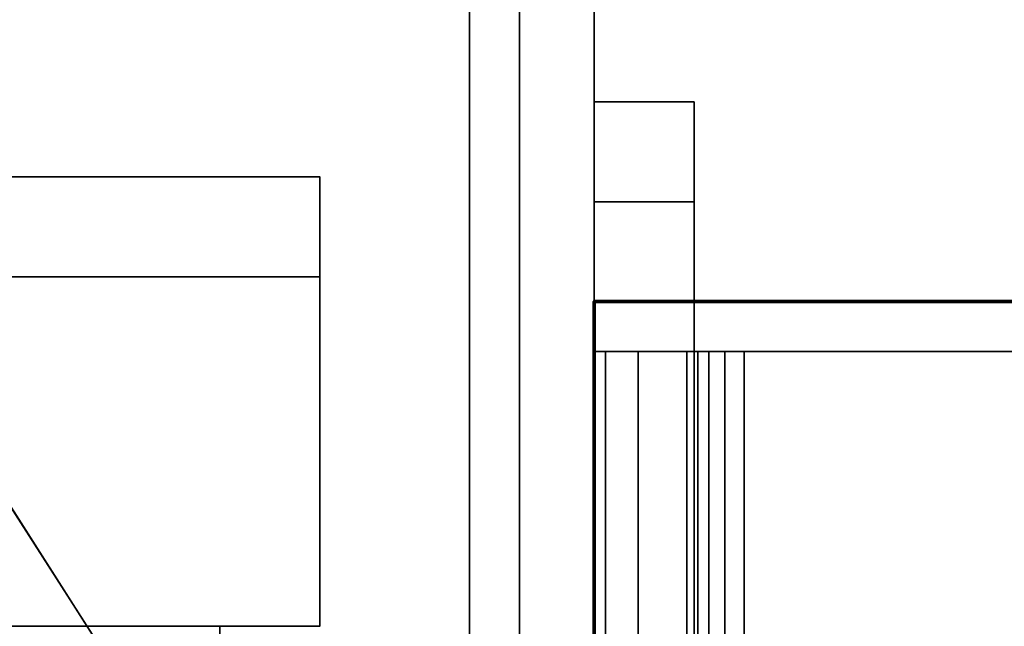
# Model space of a CAD drawing. Header units: millimetres. Extents: x -503 to 6703, y -110 to 249.
# Tile 815 of 1056: x 3403 to 3423, y -9 to 3. Entities that reach past the tile are written whole.
import ezdxf

# ---------------------------------------------------------------- set-up
doc = ezdxf.new("R2010")
doc.units = ezdxf.units.MM
doc.layers.add('151', color=7, linetype='Continuous', true_color=0xffffff)

# ---------------------------------------------------------------- blocks, each defined once
blk = doc.blocks.new('UG_SURFACE_003')
at = {"layer": '151', "color": 252, "linetype": 'Continuous', "lineweight": 35}
for points in [[(3602.5, -9.3, 2212.25), (3602.5, 230.4, 2212.25), (2397.5, 230.4, 2212.25), (2397.5, -9.3, 2212.25)], [(2547.5, -9.3, 2062.25), (2547.5, 230.4, 2062.25), (3452.5, 230.4, 2062.25), (3452.5, -9.3, 2062.25)]]:
    blk.add_3dface(points, dxfattribs=at)
blk = doc.blocks.new('UG_SURFACE_213')
at = {"layer": '151', "color": 35, "linetype": 'Continuous', "lineweight": 35}
for points in [[(2591, 0, 2), (3409, 0, 2), (3409, -2), (2591, -2)], [(2646, 0, 997), (2656.982, 0, 999.334), (3409, 0, 2), (2591, 0, 2)], [(2661.87, 0, 1125.843), (2651.614, 0, 1130.41), (2591, 0, 2017), (3409, 0, 2017)], [(2656.982, 0, 999.334), (2666.065, 0, 1005.934), (3409, 0, 2)], [(3409, 0, 2017), (2669.383, 0, 1117.5), (2661.87, 0, 1125.843)], [(3409, 0, 2), (2666.065, 0, 1005.934), (2671.679, 0, 1015.657)], [(3409, 0, 2), (2666.065, 0, 1085.933), (2671.679, 0, 1095.657)], [(2672.852, 0, 1026.822), (2669.383, 0, 1037.5), (2666.065, 0, 1085.933), (3409, 0, 2)], [(2672.852, 0, 1106.822), (2669.383, 0, 1117.5), (3409, 0, 2017)], [(3409, 0, 2), (2671.679, 0, 1015.657), (2673, 0, 1024)], [(3409, 0, 2017), (3409, 0, 2), (2671.679, 0, 1095.657), (2673, 0, 1104)], [(2673, 0, 1104), (2672.852, 0, 1106.822), (3409, 0, 2017)], [(2673, 0, 1024), (2672.852, 0, 1026.822), (3409, 0, 2)], [(3409, -2), (3409, 0, 2), (3409, 0, 2017), (3409, -9, 2017)], [(3409, -9, 2017), (3409, 0, 2017), (2591, 0, 2017), (2591, -9, 2017)], [(3409, -2), (3409, -9), (2591, -9), (2591, -2)], [(3409, -9, 2017), (3409, -9), (3409, -2)], [(2591, -9), (3409, -9), (3407, -9, 30.5), (2593, -9, 30.5)], [(3409, -9, 2017), (2591, -9, 2017), (2593, -9, 2015), (3407, -9, 2015)], [(2593, -19.41, 30.5), (2593, -9, 30.5), (3407, -9, 30.5), (3407, -19.41, 30.5)], [(2593, -19.41, 2015), (3407, -19.41, 2015), (3407, -9, 2015), (2593, -9, 2015)], [(3407, -9, 30.5), (3407, -9, 2015), (3407, -19.41, 2015), (3407, -19.41, 30.5)], [(3409, -9), (3409, -9, 2017), (3407, -9, 2015), (3407, -9, 30.5)]]:
    blk.add_3dface(points, dxfattribs=at)
blk = doc.blocks.new('UG_SURFACE_286')
at = {"layer": '151', "color": 252, "linetype": 'Continuous', "lineweight": 35}
for points in [[(2585.5, -26.22, 2021.75), (3414.5, -26.22, 2021.75), (3414.5, 62.62, 2021.75), (2585.5, 62.62, 2021.75)], [(2587, -26.22, 2020.25), (2587, 62.62, 2020.25), (3413, 62.62, 2020.25), (3413, -26.22, 2020.25)], [(3413, -26.22, 2020.25), (3413, 62.62, 2020.25), (3414.5, 62.62, 2021.75), (3414.5, -26.22, 2021.75)]]:
    blk.add_3dface(points, dxfattribs=at)
blk = doc.blocks.new('UG_SURFACE_287')
at = {"layer": '151', "color": 252, "linetype": 'Continuous', "lineweight": 35}
for points in [[(3413, 62.62, 2020.25), (3413, 62.62, -7.75), (3413, -26.22, -7.75), (3413, -26.22, 2020.25)], [(3413, -26.22, -7.75), (3413, 62.62, -7.75), (3414.5, 62.62, -7.75), (3414.5, -26.22, -7.75)], [(3413, 62.62, 2020.25), (3413, -26.22, 2020.25), (3414.5, -26.22, 2021.75), (3414.5, 62.62, 2021.75)], [(3414.5, 62.62, 2021.75), (3414.5, -26.22, 2021.75), (3414.5, -26.22, -7.75), (3414.5, 62.62, -7.75)]]:
    blk.add_3dface(points, dxfattribs=at)
blk = doc.blocks.new('UG_SURFACE_288')
at = {"layer": '151', "color": 18, "linetype": 'Continuous', "lineweight": 70}
for points in [[(3414.5, -24.5, 309.25), (3414.5, -24.5, 344.25), (3414.5, -2.5, 344.25), (3414.5, -2.5, 309.25)], [(3414.5, -2.5, 344.25), (3432.5, -2.5, 344.25), (3432.5, -2.5, 309.25), (3414.5, -2.5, 309.25)], [(3414.5, -24.5, 309.25), (3414.5, -2.5, 309.25), (3432.5, -2.5, 309.25), (3432.5, -27.5, 309.25)], [(3432.5, -27.5, 344.25), (3432.5, -2.5, 344.25), (3414.5, -2.5, 344.25), (3414.5, -24.5, 344.25)], [(3432.5, -2.5, 344.25), (3432.5, -27.5, 344.25), (3432.5, -27.5, 309.25), (3432.5, -2.5, 309.25)], [(3414.5, -24.5, 309.25), (3417.5, -27.5, 309.25), (3416.352, -27.272, 309.25), (3415.379, -26.621, 309.25)], [(3414.5, -24.5, 309.25), (3432.5, -27.5, 309.25), (3417.5, -27.5, 309.25)], [(3415.379, -26.621, 309.25), (3414.728, -25.648, 309.25), (3414.5, -24.5, 309.25)], [(3414.5, -24.5, 344.25), (3414.728, -25.648, 344.25), (3415.379, -26.621, 344.25)], [(3415.379, -26.621, 344.25), (3416.352, -27.272, 344.25), (3417.5, -27.5, 344.25), (3414.5, -24.5, 344.25)], [(3417.5, -27.5, 344.25), (3432.5, -27.5, 344.25), (3414.5, -24.5, 344.25)], [(3414.5, -24.5, 344.25), (3414.5, -24.5, 309.25), (3414.728, -25.648, 309.25), (3414.728, -25.648, 344.25)], [(3414.728, -25.648, 344.25), (3414.728, -25.648, 309.25), (3415.379, -26.621, 309.25), (3415.379, -26.621, 344.25)], [(3415.379, -26.621, 344.25), (3415.379, -26.621, 309.25), (3416.352, -27.272, 309.25), (3416.352, -27.272, 344.25)], [(3416.352, -27.272, 344.25), (3416.352, -27.272, 309.25), (3417.5, -27.5, 309.25), (3417.5, -27.5, 344.25)], [(3417.5, -27.5, 344.25), (3417.5, -27.5, 309.25), (3432.5, -27.5, 309.25), (3432.5, -27.5, 344.25)]]:
    blk.add_3dface(points, dxfattribs=at)
blk = doc.blocks.new('UG_SURFACE_289')
at = {"layer": '151', "color": 252, "linetype": 'Continuous', "lineweight": 35}
for points in [[(3414.5, -23.5, 360.25), (3416.5, -23.5, 360.25), (3416.5, 1.5, 360.25), (3414.5, 1.5, 360.25)], [(3414.5, 1.5, 360.25), (3414.5, 1.5, 350.25), (3414.5, -0.5, 348.25), (3414.5, -3.5, 348.25)], [(3414.5, -3.5, 348.25), (3414.5, -23.5, 360.25), (3414.5, 1.5, 360.25)], [(3414.5, 1.5, 350.25), (3414.5, 1.5, 360.25), (3416.5, 1.5, 360.25), (3416.5, 1.5, 350.25)], [(3416.5, 1.5, 350.25), (3416.5, -0.5, 348.25), (3414.5, -0.5, 348.25), (3414.5, 1.5, 350.25)], [(3414.5, -23.5, 293.25), (3414.5, 1.5, 293.25), (3416.5, 1.5, 293.25), (3416.5, -23.5, 293.25)], [(3414.5, 1.5, 293.25), (3414.5, -23.5, 293.25), (3414.5, -3.5, 305.25)], [(3414.5, -3.5, 305.25), (3414.5, -0.5, 305.25), (3414.5, 1.5, 303.25), (3414.5, 1.5, 293.25)], [(3414.5, 1.5, 303.25), (3416.5, 1.5, 303.25), (3416.5, 1.5, 293.25), (3414.5, 1.5, 293.25)], [(3416.5, -0.5, 305.25), (3416.5, 1.5, 303.25), (3414.5, 1.5, 303.25), (3414.5, -0.5, 305.25)], [(3416.5, 1.5, 360.25), (3416.5, -23.5, 360.25), (3416.5, -3.5, 348.25)], [(3416.5, -3.5, 348.25), (3416.5, -0.5, 348.25), (3416.5, 1.5, 350.25), (3416.5, 1.5, 360.25)], [(3416.5, 1.5, 293.25), (3416.5, 1.5, 303.25), (3416.5, -0.5, 305.25), (3416.5, -3.5, 305.25)], [(3416.5, -3.5, 305.25), (3416.5, -23.5, 293.25), (3416.5, 1.5, 293.25)], [(3416.5, -0.5, 348.25), (3416.5, -3.5, 348.25), (3414.5, -3.5, 348.25), (3414.5, -0.5, 348.25)], [(3416.5, -3.5, 305.25), (3416.5, -0.5, 305.25), (3414.5, -0.5, 305.25), (3414.5, -3.5, 305.25)], [(3414.728, -3.5, 346.102), (3414.728, -23.5, 346.102), (3414.5, -23.5, 347.25), (3414.5, -3.5, 347.25)], [(3414.5, -3.5, 347.25), (3414.5, -3.5, 348.25), (3416.5, -3.5, 348.25), (3416.5, -3.5, 347.25)], [(3416.5, -3.5, 347.25), (3416.576, -3.5, 346.867), (3414.728, -3.5, 346.102), (3414.5, -3.5, 347.25)], [(3414.5, -3.5, 348.25), (3414.5, -3.5, 347.25), (3414.5, -23.5, 347.25), (3414.5, -23.5, 360.25)], [(3414.5, -3.5, 306.25), (3414.5, -23.5, 306.25), (3414.728, -23.5, 307.398), (3414.728, -3.5, 307.398)], [(3414.5, -3.5, 306.25), (3414.728, -3.5, 307.398), (3416.576, -3.5, 306.633), (3416.5, -3.5, 306.25)], [(3416.5, -3.5, 306.25), (3416.5, -3.5, 305.25), (3414.5, -3.5, 305.25), (3414.5, -3.5, 306.25)], [(3414.5, -23.5, 293.25), (3414.5, -23.5, 306.25), (3414.5, -3.5, 306.25), (3414.5, -3.5, 305.25)], [(3415.379, -3.5, 345.129), (3415.379, -23.5, 345.129), (3414.728, -23.5, 346.102), (3414.728, -3.5, 346.102)], [(3415.379, -3.5, 345.129), (3414.728, -3.5, 346.102), (3416.576, -3.5, 346.867), (3416.793, -3.5, 346.543)], [(3414.728, -3.5, 307.398), (3414.728, -23.5, 307.398), (3415.379, -23.5, 308.371), (3415.379, -3.5, 308.371)], [(3416.793, -3.5, 306.957), (3416.576, -3.5, 306.633), (3414.728, -3.5, 307.398), (3415.379, -3.5, 308.371)], [(3416.352, -3.5, 344.478), (3416.352, -23.5, 344.478), (3415.379, -23.5, 345.129), (3415.379, -3.5, 345.129)], [(3416.793, -3.5, 346.543), (3417.117, -3.5, 346.326), (3416.352, -3.5, 344.478), (3415.379, -3.5, 345.129)], [(3415.379, -3.5, 308.371), (3415.379, -23.5, 308.371), (3416.352, -23.5, 309.022), (3416.352, -3.5, 309.022)], [(3415.379, -3.5, 308.371), (3416.352, -3.5, 309.022), (3417.117, -3.5, 307.174), (3416.793, -3.5, 306.957)], [(3417.5, -3.5, 344.25), (3417.5, -23.5, 344.25), (3416.352, -23.5, 344.478), (3416.352, -3.5, 344.478)], [(3417.5, -3.5, 344.25), (3416.352, -3.5, 344.478), (3417.117, -3.5, 346.326), (3417.5, -3.5, 346.25)], [(3416.352, -3.5, 309.022), (3416.352, -23.5, 309.022), (3417.5, -23.5, 309.25), (3417.5, -3.5, 309.25)], [(3417.5, -3.5, 307.25), (3417.117, -3.5, 307.174), (3416.352, -3.5, 309.022), (3417.5, -3.5, 309.25)], [(3416.5, -3.5, 347.25), (3416.5, -23.5, 347.25), (3416.576, -23.5, 346.867), (3416.576, -3.5, 346.867)], [(3416.5, -23.5, 360.25), (3416.5, -23.5, 347.25), (3416.5, -3.5, 347.25), (3416.5, -3.5, 348.25)], [(3416.576, -3.5, 306.633), (3416.576, -23.5, 306.633), (3416.5, -23.5, 306.25), (3416.5, -3.5, 306.25)], [(3416.5, -3.5, 305.25), (3416.5, -3.5, 306.25), (3416.5, -23.5, 306.25), (3416.5, -23.5, 293.25)], [(3416.576, -3.5, 346.867), (3416.576, -23.5, 346.867), (3416.793, -23.5, 346.543), (3416.793, -3.5, 346.543)], [(3416.793, -3.5, 306.957), (3416.793, -23.5, 306.957), (3416.576, -23.5, 306.633), (3416.576, -3.5, 306.633)], [(3416.793, -3.5, 346.543), (3416.793, -23.5, 346.543), (3417.117, -23.5, 346.326), (3417.117, -3.5, 346.326)], [(3417.117, -3.5, 307.174), (3417.117, -23.5, 307.174), (3416.793, -23.5, 306.957), (3416.793, -3.5, 306.957)], [(3417.117, -3.5, 346.326), (3417.117, -23.5, 346.326), (3417.5, -23.5, 346.25), (3417.5, -3.5, 346.25)], [(3417.5, -3.5, 307.25), (3417.5, -23.5, 307.25), (3417.117, -23.5, 307.174), (3417.117, -3.5, 307.174)], [(3417.5, -23.5, 344.25), (3417.5, -3.5, 344.25), (3431.5, -3.5, 344.25), (3431.5, -27.5, 344.25)], [(3431.5, -27.5, 346.25), (3431.5, -3.5, 346.25), (3417.5, -3.5, 346.25), (3417.5, -23.5, 346.25)], [(3417.5, -3.5, 346.25), (3431.5, -3.5, 346.25), (3431.5, -3.5, 344.25), (3417.5, -3.5, 344.25)], [(3417.5, -23.5, 307.25), (3417.5, -3.5, 307.25), (3431.5, -3.5, 307.25), (3431.5, -27.5, 307.25)], [(3431.5, -27.5, 309.25), (3431.5, -3.5, 309.25), (3417.5, -3.5, 309.25), (3417.5, -23.5, 309.25)], [(3431.5, -3.5, 307.25), (3417.5, -3.5, 307.25), (3417.5, -3.5, 309.25), (3431.5, -3.5, 309.25)]]:
    blk.add_3dface(points, dxfattribs=at)
blk = doc.blocks.new('UG_SURFACE_294')
at = {"layer": '151', "color": 18, "linetype": 'Continuous', "lineweight": 70}
for points in [[(3414.5, -24.5, 1744.25), (3414.5, -24.5, 1779.25), (3414.5, -2.5, 1779.25), (3414.5, -2.5, 1744.25)], [(3414.5, -2.5, 1779.25), (3432.5, -2.5, 1779.25), (3432.5, -2.5, 1744.25), (3414.5, -2.5, 1744.25)], [(3414.5, -24.5, 1744.25), (3414.5, -2.5, 1744.25), (3432.5, -2.5, 1744.25), (3432.5, -27.5, 1744.25)], [(3432.5, -27.5, 1779.25), (3432.5, -2.5, 1779.25), (3414.5, -2.5, 1779.25), (3414.5, -24.5, 1779.25)], [(3432.5, -2.5, 1779.25), (3432.5, -27.5, 1779.25), (3432.5, -27.5, 1744.25), (3432.5, -2.5, 1744.25)], [(3414.5, -24.5, 1744.25), (3417.5, -27.5, 1744.25), (3416.352, -27.272, 1744.25), (3415.379, -26.621, 1744.25)], [(3414.5, -24.5, 1744.25), (3432.5, -27.5, 1744.25), (3417.5, -27.5, 1744.25)], [(3415.379, -26.621, 1744.25), (3414.728, -25.648, 1744.25), (3414.5, -24.5, 1744.25)], [(3414.5, -24.5, 1779.25), (3414.728, -25.648, 1779.25), (3415.379, -26.621, 1779.25)], [(3415.379, -26.621, 1779.25), (3416.352, -27.272, 1779.25), (3417.5, -27.5, 1779.25), (3414.5, -24.5, 1779.25)], [(3417.5, -27.5, 1779.25), (3432.5, -27.5, 1779.25), (3414.5, -24.5, 1779.25)], [(3414.5, -24.5, 1779.25), (3414.5, -24.5, 1744.25), (3414.728, -25.648, 1744.25), (3414.728, -25.648, 1779.25)], [(3414.728, -25.648, 1779.25), (3414.728, -25.648, 1744.25), (3415.379, -26.621, 1744.25), (3415.379, -26.621, 1779.25)], [(3415.379, -26.621, 1779.25), (3415.379, -26.621, 1744.25), (3416.352, -27.272, 1744.25), (3416.352, -27.272, 1779.25)], [(3416.352, -27.272, 1779.25), (3416.352, -27.272, 1744.25), (3417.5, -27.5, 1744.25), (3417.5, -27.5, 1779.25)], [(3417.5, -27.5, 1779.25), (3417.5, -27.5, 1744.25), (3432.5, -27.5, 1744.25), (3432.5, -27.5, 1779.25)]]:
    blk.add_3dface(points, dxfattribs=at)
blk = doc.blocks.new('UG_SURFACE_295')
at = {"layer": '151', "color": 252, "linetype": 'Continuous', "lineweight": 35}
for points in [[(3414.5, -23.5, 1795.25), (3416.5, -23.5, 1795.25), (3416.5, 1.5, 1795.25), (3414.5, 1.5, 1795.25)], [(3414.5, 1.5, 1795.25), (3414.5, 1.5, 1785.25), (3414.5, -0.5, 1783.25), (3414.5, -3.5, 1783.25)], [(3414.5, -3.5, 1783.25), (3414.5, -23.5, 1795.25), (3414.5, 1.5, 1795.25)], [(3414.5, 1.5, 1785.25), (3414.5, 1.5, 1795.25), (3416.5, 1.5, 1795.25), (3416.5, 1.5, 1785.25)], [(3416.5, 1.5, 1785.25), (3416.5, -0.5, 1783.25), (3414.5, -0.5, 1783.25), (3414.5, 1.5, 1785.25)], [(3414.5, -23.5, 1728.25), (3414.5, 1.5, 1728.25), (3416.5, 1.5, 1728.25), (3416.5, -23.5, 1728.25)], [(3414.5, 1.5, 1728.25), (3414.5, -23.5, 1728.25), (3414.5, -3.5, 1740.25)], [(3414.5, -3.5, 1740.25), (3414.5, -0.5, 1740.25), (3414.5, 1.5, 1738.25), (3414.5, 1.5, 1728.25)], [(3414.5, 1.5, 1738.25), (3416.5, 1.5, 1738.25), (3416.5, 1.5, 1728.25), (3414.5, 1.5, 1728.25)], [(3416.5, -0.5, 1740.25), (3416.5, 1.5, 1738.25), (3414.5, 1.5, 1738.25), (3414.5, -0.5, 1740.25)], [(3416.5, 1.5, 1795.25), (3416.5, -23.5, 1795.25), (3416.5, -3.5, 1783.25)], [(3416.5, -3.5, 1783.25), (3416.5, -0.5, 1783.25), (3416.5, 1.5, 1785.25), (3416.5, 1.5, 1795.25)], [(3416.5, 1.5, 1728.25), (3416.5, 1.5, 1738.25), (3416.5, -0.5, 1740.25), (3416.5, -3.5, 1740.25)], [(3416.5, -3.5, 1740.25), (3416.5, -23.5, 1728.25), (3416.5, 1.5, 1728.25)], [(3416.5, -0.5, 1783.25), (3416.5, -3.5, 1783.25), (3414.5, -3.5, 1783.25), (3414.5, -0.5, 1783.25)], [(3416.5, -3.5, 1740.25), (3416.5, -0.5, 1740.25), (3414.5, -0.5, 1740.25), (3414.5, -3.5, 1740.25)], [(3414.728, -3.5, 1781.102), (3414.728, -23.5, 1781.102), (3414.5, -23.5, 1782.25), (3414.5, -3.5, 1782.25)], [(3414.5, -3.5, 1782.25), (3414.5, -3.5, 1783.25), (3416.5, -3.5, 1783.25), (3416.5, -3.5, 1782.25)], [(3416.5, -3.5, 1782.25), (3416.576, -3.5, 1781.867), (3414.728, -3.5, 1781.102), (3414.5, -3.5, 1782.25)], [(3414.5, -3.5, 1783.25), (3414.5, -3.5, 1782.25), (3414.5, -23.5, 1782.25), (3414.5, -23.5, 1795.25)], [(3414.5, -3.5, 1741.25), (3414.5, -23.5, 1741.25), (3414.728, -23.5, 1742.398), (3414.728, -3.5, 1742.398)], [(3414.5, -3.5, 1741.25), (3414.728, -3.5, 1742.398), (3416.576, -3.5, 1741.633), (3416.5, -3.5, 1741.25)], [(3416.5, -3.5, 1741.25), (3416.5, -3.5, 1740.25), (3414.5, -3.5, 1740.25), (3414.5, -3.5, 1741.25)], [(3414.5, -23.5, 1728.25), (3414.5, -23.5, 1741.25), (3414.5, -3.5, 1741.25), (3414.5, -3.5, 1740.25)], [(3415.379, -3.5, 1780.129), (3415.379, -23.5, 1780.129), (3414.728, -23.5, 1781.102), (3414.728, -3.5, 1781.102)], [(3415.379, -3.5, 1780.129), (3414.728, -3.5, 1781.102), (3416.576, -3.5, 1781.867), (3416.793, -3.5, 1781.543)], [(3414.728, -3.5, 1742.398), (3414.728, -23.5, 1742.398), (3415.379, -23.5, 1743.371), (3415.379, -3.5, 1743.371)], [(3416.793, -3.5, 1741.957), (3416.576, -3.5, 1741.633), (3414.728, -3.5, 1742.398), (3415.379, -3.5, 1743.371)], [(3416.352, -3.5, 1779.478), (3416.352, -23.5, 1779.478), (3415.379, -23.5, 1780.129), (3415.379, -3.5, 1780.129)], [(3416.793, -3.5, 1781.543), (3417.117, -3.5, 1781.326), (3416.352, -3.5, 1779.478), (3415.379, -3.5, 1780.129)], [(3415.379, -3.5, 1743.371), (3415.379, -23.5, 1743.371), (3416.352, -23.5, 1744.022), (3416.352, -3.5, 1744.022)], [(3415.379, -3.5, 1743.371), (3416.352, -3.5, 1744.022), (3417.117, -3.5, 1742.174), (3416.793, -3.5, 1741.957)], [(3417.5, -3.5, 1779.25), (3417.5, -23.5, 1779.25), (3416.352, -23.5, 1779.478), (3416.352, -3.5, 1779.478)], [(3417.5, -3.5, 1779.25), (3416.352, -3.5, 1779.478), (3417.117, -3.5, 1781.326), (3417.5, -3.5, 1781.25)], [(3416.352, -3.5, 1744.022), (3416.352, -23.5, 1744.022), (3417.5, -23.5, 1744.25), (3417.5, -3.5, 1744.25)], [(3417.5, -3.5, 1742.25), (3417.117, -3.5, 1742.174), (3416.352, -3.5, 1744.022), (3417.5, -3.5, 1744.25)], [(3416.5, -3.5, 1782.25), (3416.5, -23.5, 1782.25), (3416.576, -23.5, 1781.867), (3416.576, -3.5, 1781.867)], [(3416.5, -23.5, 1795.25), (3416.5, -23.5, 1782.25), (3416.5, -3.5, 1782.25), (3416.5, -3.5, 1783.25)], [(3416.576, -3.5, 1741.633), (3416.576, -23.5, 1741.633), (3416.5, -23.5, 1741.25), (3416.5, -3.5, 1741.25)], [(3416.5, -3.5, 1740.25), (3416.5, -3.5, 1741.25), (3416.5, -23.5, 1741.25), (3416.5, -23.5, 1728.25)], [(3416.576, -3.5, 1781.867), (3416.576, -23.5, 1781.867), (3416.793, -23.5, 1781.543), (3416.793, -3.5, 1781.543)], [(3416.793, -3.5, 1741.957), (3416.793, -23.5, 1741.957), (3416.576, -23.5, 1741.633), (3416.576, -3.5, 1741.633)], [(3416.793, -3.5, 1781.543), (3416.793, -23.5, 1781.543), (3417.117, -23.5, 1781.326), (3417.117, -3.5, 1781.326)], [(3417.117, -3.5, 1742.174), (3417.117, -23.5, 1742.174), (3416.793, -23.5, 1741.957), (3416.793, -3.5, 1741.957)], [(3417.117, -3.5, 1781.326), (3417.117, -23.5, 1781.326), (3417.5, -23.5, 1781.25), (3417.5, -3.5, 1781.25)], [(3417.5, -3.5, 1742.25), (3417.5, -23.5, 1742.25), (3417.117, -23.5, 1742.174), (3417.117, -3.5, 1742.174)], [(3417.5, -23.5, 1779.25), (3417.5, -3.5, 1779.25), (3431.5, -3.5, 1779.25), (3431.5, -27.5, 1779.25)], [(3431.5, -27.5, 1781.25), (3431.5, -3.5, 1781.25), (3417.5, -3.5, 1781.25), (3417.5, -23.5, 1781.25)], [(3417.5, -3.5, 1781.25), (3431.5, -3.5, 1781.25), (3431.5, -3.5, 1779.25), (3417.5, -3.5, 1779.25)], [(3417.5, -23.5, 1742.25), (3417.5, -3.5, 1742.25), (3431.5, -3.5, 1742.25), (3431.5, -27.5, 1742.25)], [(3431.5, -27.5, 1744.25), (3431.5, -3.5, 1744.25), (3417.5, -3.5, 1744.25), (3417.5, -23.5, 1744.25)], [(3431.5, -3.5, 1742.25), (3417.5, -3.5, 1742.25), (3417.5, -3.5, 1744.25), (3431.5, -3.5, 1744.25)]]:
    blk.add_3dface(points, dxfattribs=at)
blk = doc.blocks.new('UG_SURFACE_297')
at = {"layer": '151', "color": 252, "linetype": 'Continuous', "lineweight": 35}
for points in [[(2604, 4.014, -6.75), (2588, 4.014, -6.75), (2588, -20.953, -6.75), (3412, -20.953, -6.75)], [(3396, 4.014, -7.75), (3412, 4.014, -7.75), (3412, -20.953, -7.75), (2588, -20.953, -7.75)], [(3396, 4.014, -6.75), (2604, 4.014, -6.75), (3412, -20.953, -6.75)], [(3412, -20.953, -6.75), (3412, 4.014, -6.75), (3396, 4.014, -6.75)], [(3412, -20.953, -7.75), (3412, 4.014, -7.75), (3412, 4.014, -6.75), (3412, -20.953, -6.75)]]:
    blk.add_3dface(points, dxfattribs=at)
blk = doc.blocks.new('UG_SURFACE_300')
at = {"layer": '151', "color": 18, "linetype": 'Continuous', "lineweight": 70}
for points in [[(3414.5, -24.5, 1494.25), (3414.5, -24.5, 1529.25), (3414.5, -2.5, 1529.25), (3414.5, -2.5, 1494.25)], [(3414.5, -2.5, 1529.25), (3432.5, -2.5, 1529.25), (3432.5, -2.5, 1494.25), (3414.5, -2.5, 1494.25)], [(3414.5, -24.5, 1494.25), (3414.5, -2.5, 1494.25), (3432.5, -2.5, 1494.25), (3432.5, -27.5, 1494.25)], [(3432.5, -27.5, 1529.25), (3432.5, -2.5, 1529.25), (3414.5, -2.5, 1529.25), (3414.5, -24.5, 1529.25)], [(3432.5, -2.5, 1529.25), (3432.5, -27.5, 1529.25), (3432.5, -27.5, 1494.25), (3432.5, -2.5, 1494.25)], [(3414.5, -24.5, 1494.25), (3417.5, -27.5, 1494.25), (3416.352, -27.272, 1494.25), (3415.379, -26.621, 1494.25)], [(3414.5, -24.5, 1494.25), (3432.5, -27.5, 1494.25), (3417.5, -27.5, 1494.25)], [(3415.379, -26.621, 1494.25), (3414.728, -25.648, 1494.25), (3414.5, -24.5, 1494.25)], [(3414.5, -24.5, 1529.25), (3414.728, -25.648, 1529.25), (3415.379, -26.621, 1529.25)], [(3415.379, -26.621, 1529.25), (3416.352, -27.272, 1529.25), (3417.5, -27.5, 1529.25), (3414.5, -24.5, 1529.25)], [(3417.5, -27.5, 1529.25), (3432.5, -27.5, 1529.25), (3414.5, -24.5, 1529.25)], [(3414.5, -24.5, 1529.25), (3414.5, -24.5, 1494.25), (3414.728, -25.648, 1494.25), (3414.728, -25.648, 1529.25)], [(3414.728, -25.648, 1529.25), (3414.728, -25.648, 1494.25), (3415.379, -26.621, 1494.25), (3415.379, -26.621, 1529.25)], [(3415.379, -26.621, 1529.25), (3415.379, -26.621, 1494.25), (3416.352, -27.272, 1494.25), (3416.352, -27.272, 1529.25)], [(3416.352, -27.272, 1529.25), (3416.352, -27.272, 1494.25), (3417.5, -27.5, 1494.25), (3417.5, -27.5, 1529.25)], [(3417.5, -27.5, 1529.25), (3417.5, -27.5, 1494.25), (3432.5, -27.5, 1494.25), (3432.5, -27.5, 1529.25)]]:
    blk.add_3dface(points, dxfattribs=at)
blk = doc.blocks.new('UG_SURFACE_301')
at = {"layer": '151', "color": 252, "linetype": 'Continuous', "lineweight": 35}
for points in [[(3414.5, -23.5, 1545.25), (3416.5, -23.5, 1545.25), (3416.5, 1.5, 1545.25), (3414.5, 1.5, 1545.25)], [(3414.5, 1.5, 1545.25), (3414.5, 1.5, 1535.25), (3414.5, -0.5, 1533.25), (3414.5, -3.5, 1533.25)], [(3414.5, -3.5, 1533.25), (3414.5, -23.5, 1545.25), (3414.5, 1.5, 1545.25)], [(3414.5, 1.5, 1535.25), (3414.5, 1.5, 1545.25), (3416.5, 1.5, 1545.25), (3416.5, 1.5, 1535.25)], [(3416.5, 1.5, 1535.25), (3416.5, -0.5, 1533.25), (3414.5, -0.5, 1533.25), (3414.5, 1.5, 1535.25)], [(3414.5, -23.5, 1478.25), (3414.5, 1.5, 1478.25), (3416.5, 1.5, 1478.25), (3416.5, -23.5, 1478.25)], [(3414.5, 1.5, 1478.25), (3414.5, -23.5, 1478.25), (3414.5, -3.5, 1490.25)], [(3414.5, -3.5, 1490.25), (3414.5, -0.5, 1490.25), (3414.5, 1.5, 1488.25), (3414.5, 1.5, 1478.25)], [(3414.5, 1.5, 1488.25), (3416.5, 1.5, 1488.25), (3416.5, 1.5, 1478.25), (3414.5, 1.5, 1478.25)], [(3416.5, -0.5, 1490.25), (3416.5, 1.5, 1488.25), (3414.5, 1.5, 1488.25), (3414.5, -0.5, 1490.25)], [(3416.5, 1.5, 1545.25), (3416.5, -23.5, 1545.25), (3416.5, -3.5, 1533.25)], [(3416.5, -3.5, 1533.25), (3416.5, -0.5, 1533.25), (3416.5, 1.5, 1535.25), (3416.5, 1.5, 1545.25)], [(3416.5, 1.5, 1478.25), (3416.5, 1.5, 1488.25), (3416.5, -0.5, 1490.25), (3416.5, -3.5, 1490.25)], [(3416.5, -3.5, 1490.25), (3416.5, -23.5, 1478.25), (3416.5, 1.5, 1478.25)], [(3416.5, -0.5, 1533.25), (3416.5, -3.5, 1533.25), (3414.5, -3.5, 1533.25), (3414.5, -0.5, 1533.25)], [(3416.5, -3.5, 1490.25), (3416.5, -0.5, 1490.25), (3414.5, -0.5, 1490.25), (3414.5, -3.5, 1490.25)], [(3414.728, -3.5, 1531.102), (3414.728, -23.5, 1531.102), (3414.5, -23.5, 1532.25), (3414.5, -3.5, 1532.25)], [(3414.5, -3.5, 1532.25), (3414.5, -3.5, 1533.25), (3416.5, -3.5, 1533.25), (3416.5, -3.5, 1532.25)], [(3416.5, -3.5, 1532.25), (3416.576, -3.5, 1531.867), (3414.728, -3.5, 1531.102), (3414.5, -3.5, 1532.25)], [(3414.5, -3.5, 1533.25), (3414.5, -3.5, 1532.25), (3414.5, -23.5, 1532.25), (3414.5, -23.5, 1545.25)], [(3414.5, -3.5, 1491.25), (3414.5, -23.5, 1491.25), (3414.728, -23.5, 1492.398), (3414.728, -3.5, 1492.398)], [(3414.5, -3.5, 1491.25), (3414.728, -3.5, 1492.398), (3416.576, -3.5, 1491.633), (3416.5, -3.5, 1491.25)], [(3416.5, -3.5, 1491.25), (3416.5, -3.5, 1490.25), (3414.5, -3.5, 1490.25), (3414.5, -3.5, 1491.25)], [(3414.5, -23.5, 1478.25), (3414.5, -23.5, 1491.25), (3414.5, -3.5, 1491.25), (3414.5, -3.5, 1490.25)], [(3415.379, -3.5, 1530.129), (3415.379, -23.5, 1530.129), (3414.728, -23.5, 1531.102), (3414.728, -3.5, 1531.102)], [(3415.379, -3.5, 1530.129), (3414.728, -3.5, 1531.102), (3416.576, -3.5, 1531.867), (3416.793, -3.5, 1531.543)], [(3414.728, -3.5, 1492.398), (3414.728, -23.5, 1492.398), (3415.379, -23.5, 1493.371), (3415.379, -3.5, 1493.371)], [(3416.793, -3.5, 1491.957), (3416.576, -3.5, 1491.633), (3414.728, -3.5, 1492.398), (3415.379, -3.5, 1493.371)], [(3416.352, -3.5, 1529.478), (3416.352, -23.5, 1529.478), (3415.379, -23.5, 1530.129), (3415.379, -3.5, 1530.129)], [(3416.793, -3.5, 1531.543), (3417.117, -3.5, 1531.326), (3416.352, -3.5, 1529.478), (3415.379, -3.5, 1530.129)], [(3415.379, -3.5, 1493.371), (3415.379, -23.5, 1493.371), (3416.352, -23.5, 1494.022), (3416.352, -3.5, 1494.022)], [(3415.379, -3.5, 1493.371), (3416.352, -3.5, 1494.022), (3417.117, -3.5, 1492.174), (3416.793, -3.5, 1491.957)], [(3417.5, -3.5, 1529.25), (3417.5, -23.5, 1529.25), (3416.352, -23.5, 1529.478), (3416.352, -3.5, 1529.478)], [(3417.5, -3.5, 1529.25), (3416.352, -3.5, 1529.478), (3417.117, -3.5, 1531.326), (3417.5, -3.5, 1531.25)], [(3416.352, -3.5, 1494.022), (3416.352, -23.5, 1494.022), (3417.5, -23.5, 1494.25), (3417.5, -3.5, 1494.25)], [(3417.5, -3.5, 1492.25), (3417.117, -3.5, 1492.174), (3416.352, -3.5, 1494.022), (3417.5, -3.5, 1494.25)], [(3416.5, -3.5, 1532.25), (3416.5, -23.5, 1532.25), (3416.576, -23.5, 1531.867), (3416.576, -3.5, 1531.867)], [(3416.5, -23.5, 1545.25), (3416.5, -23.5, 1532.25), (3416.5, -3.5, 1532.25), (3416.5, -3.5, 1533.25)], [(3416.576, -3.5, 1491.633), (3416.576, -23.5, 1491.633), (3416.5, -23.5, 1491.25), (3416.5, -3.5, 1491.25)], [(3416.5, -3.5, 1490.25), (3416.5, -3.5, 1491.25), (3416.5, -23.5, 1491.25), (3416.5, -23.5, 1478.25)], [(3416.576, -3.5, 1531.867), (3416.576, -23.5, 1531.867), (3416.793, -23.5, 1531.543), (3416.793, -3.5, 1531.543)], [(3416.793, -3.5, 1491.957), (3416.793, -23.5, 1491.957), (3416.576, -23.5, 1491.633), (3416.576, -3.5, 1491.633)], [(3416.793, -3.5, 1531.543), (3416.793, -23.5, 1531.543), (3417.117, -23.5, 1531.326), (3417.117, -3.5, 1531.326)], [(3417.117, -3.5, 1492.174), (3417.117, -23.5, 1492.174), (3416.793, -23.5, 1491.957), (3416.793, -3.5, 1491.957)], [(3417.117, -3.5, 1531.326), (3417.117, -23.5, 1531.326), (3417.5, -23.5, 1531.25), (3417.5, -3.5, 1531.25)], [(3417.5, -3.5, 1492.25), (3417.5, -23.5, 1492.25), (3417.117, -23.5, 1492.174), (3417.117, -3.5, 1492.174)], [(3417.5, -23.5, 1529.25), (3417.5, -3.5, 1529.25), (3431.5, -3.5, 1529.25), (3431.5, -27.5, 1529.25)], [(3431.5, -27.5, 1531.25), (3431.5, -3.5, 1531.25), (3417.5, -3.5, 1531.25), (3417.5, -23.5, 1531.25)], [(3417.5, -3.5, 1531.25), (3431.5, -3.5, 1531.25), (3431.5, -3.5, 1529.25), (3417.5, -3.5, 1529.25)], [(3417.5, -23.5, 1492.25), (3417.5, -3.5, 1492.25), (3431.5, -3.5, 1492.25), (3431.5, -27.5, 1492.25)], [(3431.5, -27.5, 1494.25), (3431.5, -3.5, 1494.25), (3417.5, -3.5, 1494.25), (3417.5, -23.5, 1494.25)], [(3431.5, -3.5, 1492.25), (3417.5, -3.5, 1492.25), (3417.5, -3.5, 1494.25), (3431.5, -3.5, 1494.25)]]:
    blk.add_3dface(points, dxfattribs=at)

msp = doc.modelspace()

# ---------------------------------------------------------------- linework, layer by layer
at = {"layer": '151', "color": 251, "linetype": 'Continuous', "lineweight": -3, "true_color": 0x636466}
for p, q in [((3413, -26.22, 2020.25), (3413, 62.62, 2020.25)), ((3413, -26.22, -7.75), (3413, 62.62, -7.75)), ((3413, -26.22, 2020.25), (3413, 62.62, 2020.25)), ((3414.5, -26.22, 2021.75), (3414.5, 62.62, 2021.75)), ((3414.5, -26.22, -7.75), (3414.5, 62.62, -7.75)), ((3414.5, -26.22, 2021.75), (3414.5, 62.62, 2021.75)), ((3412, -20.953, -6.75), (3412, 4.014, -6.75)), ((3412, -20.953, -7.75), (3412, 4.014, -7.75)), ((3414.5, -23.5, 293.25), (3414.5, 1.5, 293.25)), ((3414.5, -0.5, 348.25), (3414.5, 1.5, 350.25)), ((3414.5, 1.5, 303.25), (3414.5, 1.5, 293.25)), ((3414.5, -23.5, 360.25), (3414.5, 1.5, 360.25)), ((3414.5, 1.5, 360.25), (3416.5, 1.5, 360.25)), ((3414.5, 1.5, 293.25), (3416.5, 1.5, 293.25)), ((3414.5, 1.5, 360.25), (3414.5, 1.5, 350.25)), ((3414.5, 1.5, 303.25), (3414.5, -0.5, 305.25)), ((3414.5, 1.5, 350.25), (3416.5, 1.5, 350.25)), ((3414.5, 1.5, 303.25), (3416.5, 1.5, 303.25)), ((3414.5, 1.5, 1738.25), (3416.5, 1.5, 1738.25)), ((3414.5, 1.5, 1738.25), (3414.5, 1.5, 1728.25)), ((3414.5, 1.5, 1728.25), (3416.5, 1.5, 1728.25)), ((3414.5, 1.5, 1738.25), (3414.5, -0.5, 1740.25)), ((3414.5, 1.5, 1795.25), (3414.5, 1.5, 1785.25)), ((3414.5, -23.5, 1728.25), (3414.5, 1.5, 1728.25)), ((3414.5, 1.5, 1795.25), (3416.5, 1.5, 1795.25)), ((3414.5, -0.5, 1783.25), (3414.5, 1.5, 1785.25)), ((3414.5, -23.5, 1795.25), (3414.5, 1.5, 1795.25)), ((3414.5, 1.5, 1785.25), (3416.5, 1.5, 1785.25)), ((3414.5, -23.5, 1478.25), (3414.5, 1.5, 1478.25)), ((3414.5, 1.5, 1488.25), (3414.5, 1.5, 1478.25)), ((3414.5, -0.5, 1533.25), (3414.5, 1.5, 1535.25)), ((3414.5, 1.5, 1545.25), (3416.5, 1.5, 1545.25)), ((3414.5, 1.5, 1545.25), (3414.5, 1.5, 1535.25)), ((3414.5, 1.5, 1488.25), (3414.5, -0.5, 1490.25)), ((3414.5, -23.5, 1545.25), (3414.5, 1.5, 1545.25)), ((3414.5, 1.5, 1488.25), (3416.5, 1.5, 1488.25)), ((3414.5, 1.5, 1535.25), (3416.5, 1.5, 1535.25)), ((3414.5, 1.5, 1478.25), (3416.5, 1.5, 1478.25)), ((3416.5, 1.5, 303.25), (3416.5, 1.5, 293.25)), ((3416.5, 1.5, 360.25), (3416.5, 1.5, 350.25)), ((3416.5, -23.5, 293.25), (3416.5, 1.5, 293.25)), ((3416.5, -23.5, 360.25), (3416.5, 1.5, 360.25)), ((3416.5, -0.5, 348.25), (3416.5, 1.5, 350.25)), ((3416.5, 1.5, 303.25), (3416.5, -0.5, 305.25)), ((3416.5, -0.5, 1783.25), (3416.5, 1.5, 1785.25)), ((3416.5, 1.5, 1738.25), (3416.5, -0.5, 1740.25)), ((3416.5, 1.5, 1738.25), (3416.5, 1.5, 1728.25)), ((3416.5, -23.5, 1728.25), (3416.5, 1.5, 1728.25)), ((3416.5, 1.5, 1795.25), (3416.5, 1.5, 1785.25)), ((3416.5, -23.5, 1795.25), (3416.5, 1.5, 1795.25)), ((3416.5, 1.5, 1488.25), (3416.5, 1.5, 1478.25)), ((3416.5, 1.5, 1545.25), (3416.5, 1.5, 1535.25)), ((3416.5, -0.5, 1533.25), (3416.5, 1.5, 1535.25)), ((3416.5, -23.5, 1478.25), (3416.5, 1.5, 1478.25)), ((3416.5, 1.5, 1488.25), (3416.5, -0.5, 1490.25)), ((3416.5, -23.5, 1545.25), (3416.5, 1.5, 1545.25)), ((2591, 0, 2), (3409, 0, 2)), ((3409, 0, 2), (3409, -2)), ((3409, 0, 2017), (2591, 0, 2017)), ((3409, 0, 2017), (3409, -9, 2017)), ((3409, 0, 2), (3409, 0, 2017)), ((3414.5, -0.5, 348.25), (3416.5, -0.5, 348.25)), ((3414.5, -3.5, 348.25), (3414.5, -0.5, 348.25)), ((3414.5, -0.5, 305.25), (3416.5, -0.5, 305.25)), ((3414.5, -0.5, 305.25), (3414.5, -3.5, 305.25)), ((3414.5, -0.5, 1740.25), (3414.5, -3.5, 1740.25)), ((3414.5, -3.5, 1783.25), (3414.5, -0.5, 1783.25)), ((3414.5, -0.5, 1740.25), (3416.5, -0.5, 1740.25)), ((3414.5, -0.5, 1783.25), (3416.5, -0.5, 1783.25)), ((3414.5, -0.5, 1533.25), (3416.5, -0.5, 1533.25)), ((3414.5, -3.5, 1533.25), (3414.5, -0.5, 1533.25)), ((3414.5, -0.5, 1490.25), (3416.5, -0.5, 1490.25)), ((3414.5, -0.5, 1490.25), (3414.5, -3.5, 1490.25)), ((3416.5, -3.5, 348.25), (3416.5, -0.5, 348.25)), ((3416.5, -0.5, 305.25), (3416.5, -3.5, 305.25)), ((3416.5, -3.5, 1783.25), (3416.5, -0.5, 1783.25)), ((3416.5, -0.5, 1740.25), (3416.5, -3.5, 1740.25)), ((3416.5, -3.5, 1533.25), (3416.5, -0.5, 1533.25)), ((3416.5, -0.5, 1490.25), (3416.5, -3.5, 1490.25)), ((2591, -2), (3409, -2)), ((3409, -2), (3409, -9)), ((3414.5, -24.5, 344.25), (3414.5, -2.5, 344.25)), ((3414.5, -2.5, 309.25), (3432.5, -2.5, 309.25)), ((3414.5, -2.5, 344.25), (3414.5, -2.5, 309.25)), ((3414.5, -24.5, 309.25), (3414.5, -2.5, 309.25)), ((3432.5, -2.5, 344.25), (3414.5, -2.5, 344.25)), ((3414.5, -2.5, 1744.25), (3432.5, -2.5, 1744.25)), ((3414.5, -24.5, 1779.25), (3414.5, -2.5, 1779.25)), ((3414.5, -2.5, 1779.25), (3414.5, -2.5, 1744.25)), ((3414.5, -24.5, 1744.25), (3414.5, -2.5, 1744.25)), ((3432.5, -2.5, 1779.25), (3414.5, -2.5, 1779.25)), ((3414.5, -2.5, 1529.25), (3414.5, -2.5, 1494.25)), ((3414.5, -24.5, 1529.25), (3414.5, -2.5, 1529.25)), ((3414.5, -24.5, 1494.25), (3414.5, -2.5, 1494.25)), ((3414.5, -2.5, 1494.25), (3432.5, -2.5, 1494.25)), ((3432.5, -2.5, 1529.25), (3414.5, -2.5, 1529.25)), ((3414.5, -3.5, 347.25), (3414.5, -3.5, 348.25)), ((3414.5, -23.5, 306.25), (3414.5, -3.5, 306.25)), ((3414.5, -3.5, 348.25), (3416.5, -3.5, 348.25)), ((3414.5, -3.5, 305.25), (3416.5, -3.5, 305.25)), ((3414.5, -23.5, 347.25), (3414.5, -3.5, 347.25)), ((3414.5, -3.5, 305.25), (3414.5, -3.5, 306.25)), ((3414.5, -3.5, 1782.25), (3414.5, -3.5, 1783.25)), ((3414.5, -23.5, 1782.25), (3414.5, -3.5, 1782.25)), ((3414.5, -23.5, 1741.25), (3414.5, -3.5, 1741.25)), ((3414.5, -3.5, 1740.25), (3416.5, -3.5, 1740.25)), ((3414.5, -3.5, 1740.25), (3414.5, -3.5, 1741.25)), ((3414.5, -3.5, 1783.25), (3416.5, -3.5, 1783.25)), ((3414.5, -3.5, 1490.25), (3414.5, -3.5, 1491.25)), ((3414.5, -23.5, 1532.25), (3414.5, -3.5, 1532.25)), ((3414.5, -23.5, 1491.25), (3414.5, -3.5, 1491.25)), ((3414.5, -3.5, 1533.25), (3416.5, -3.5, 1533.25)), ((3414.5, -3.5, 1490.25), (3416.5, -3.5, 1490.25)), ((3414.5, -3.5, 1532.25), (3414.5, -3.5, 1533.25)), ((3416.5, -3.5, 347.25), (3416.5, -3.5, 348.25)), ((3416.5, -23.5, 347.25), (3416.5, -3.5, 347.25)), ((3416.5, -3.5, 305.25), (3416.5, -3.5, 306.25)), ((3416.5, -23.5, 306.25), (3416.5, -3.5, 306.25)), ((3416.5, -23.5, 1782.25), (3416.5, -3.5, 1782.25)), ((3416.5, -3.5, 1740.25), (3416.5, -3.5, 1741.25)), ((3416.5, -3.5, 1782.25), (3416.5, -3.5, 1783.25)), ((3416.5, -23.5, 1741.25), (3416.5, -3.5, 1741.25)), ((3416.5, -3.5, 1490.25), (3416.5, -3.5, 1491.25)), ((3416.5, -23.5, 1532.25), (3416.5, -3.5, 1532.25)), ((3416.5, -3.5, 1532.25), (3416.5, -3.5, 1533.25)), ((3416.5, -23.5, 1491.25), (3416.5, -3.5, 1491.25)), ((3417.5, -23.5, 309.25), (3417.5, -3.5, 309.25)), ((3417.5, -3.5, 307.25), (3431.5, -3.5, 307.25)), ((3417.5, -23.5, 344.25), (3417.5, -3.5, 344.25)), ((3417.5, -3.5, 309.25), (3431.5, -3.5, 309.25)), ((3431.5, -3.5, 344.25), (3417.5, -3.5, 344.25)), ((3417.5, -23.5, 346.25), (3417.5, -3.5, 346.25)), ((3431.5, -3.5, 346.25), (3417.5, -3.5, 346.25)), ((3417.5, -23.5, 307.25), (3417.5, -3.5, 307.25)), ((3417.5, -23.5, 1744.25), (3417.5, -3.5, 1744.25)), ((3431.5, -3.5, 1779.25), (3417.5, -3.5, 1779.25)), ((3417.5, -23.5, 1781.25), (3417.5, -3.5, 1781.25)), ((3417.5, -23.5, 1779.25), (3417.5, -3.5, 1779.25)), ((3417.5, -23.5, 1742.25), (3417.5, -3.5, 1742.25)), ((3417.5, -3.5, 1742.25), (3431.5, -3.5, 1742.25)), ((3431.5, -3.5, 1781.25), (3417.5, -3.5, 1781.25)), ((3417.5, -3.5, 1744.25), (3431.5, -3.5, 1744.25)), ((3431.5, -3.5, 1531.25), (3417.5, -3.5, 1531.25)), ((3417.5, -23.5, 1494.25), (3417.5, -3.5, 1494.25)), ((3417.5, -23.5, 1492.25), (3417.5, -3.5, 1492.25)), ((3431.5, -3.5, 1529.25), (3417.5, -3.5, 1529.25)), ((3417.5, -23.5, 1529.25), (3417.5, -3.5, 1529.25)), ((3417.5, -3.5, 1494.25), (3431.5, -3.5, 1494.25)), ((3417.5, -3.5, 1492.25), (3431.5, -3.5, 1492.25)), ((3417.5, -23.5, 1531.25), (3417.5, -3.5, 1531.25)), ((3409, -9, 2017), (2591, -9, 2017)), ((3409, -9), (2591, -9)), ((2593, -9, 30.5), (3407, -9, 30.5)), ((3407, -19.41, 30.5), (3407, -9, 30.5)), ((3407, -9, 2015), (3407, -9, 30.5)), ((3409, -9, 2017), (3409, -9))]:
    msp.add_line(p, q, dxfattribs=at)
at = {"layer": '151', "color": 251, "linetype": 'Continuous', "lineweight": -3, "true_color": 0x636466, "extrusion": (0, 1, 0)}
for centre, radius, start, end in [((-3417.5, 347.25, -3.5), 3, 270, 0), ((-3417.5, 306.25, -3.5), 3, 0, 90), ((-3417.5, 1782.25, -3.5), 3, 270, 0), ((-3417.5, 1741.25, -3.5), 3, 0, 90), ((-3417.5, 1491.25, -3.5), 3, 0, 90), ((-3417.5, 1532.25, -3.5), 3, 270, 0), ((-3417.5, 306.25, -3.5), 1, 0, 90), ((-3417.5, 347.25, -3.5), 1, 270, 0), ((-3417.5, 1741.25, -3.5), 1, 0, 90), ((-3417.5, 1782.25, -3.5), 1, 270, 0), ((-3417.5, 1491.25, -3.5), 1, 0, 90), ((-3417.5, 1532.25, -3.5), 1, 270, 0)]:
    msp.add_arc(centre, radius, start, end, dxfattribs=at)

# ---------------------------------------------------------------- block references
at = {"layer": '151', "color": 251, "linetype": 'Continuous', "lineweight": -3, "true_color": 0x636466}
for name in ['UG_SURFACE_003', 'UG_SURFACE_286', 'UG_SURFACE_287', 'UG_SURFACE_213', 'UG_SURFACE_297', 'UG_SURFACE_289', 'UG_SURFACE_295', 'UG_SURFACE_301', 'UG_SURFACE_288', 'UG_SURFACE_294', 'UG_SURFACE_300']:
    msp.add_blockref(name, (0, 0), dxfattribs=at)

doc.saveas('drawing.dxf')
